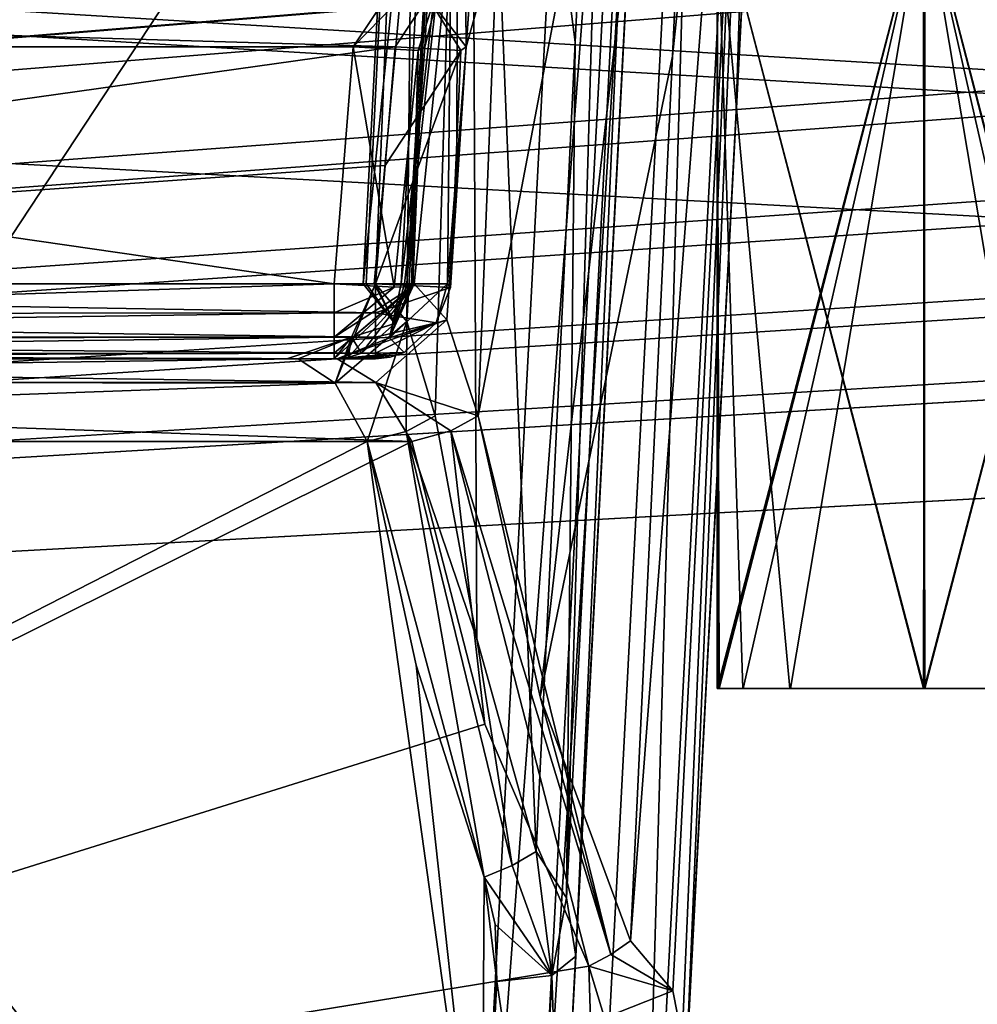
# Model space of a CAD drawing. Header units: inches. Extents: x -9.1 to 9.1, y -2.2 to 4.3.
# Tile 584 of 656: x -1.343 to -0.98, y -1.35 to -0.976. Entities that reach past the tile are written whole.
import ezdxf

# ---------------------------------------------------------------- set-up
doc = ezdxf.new("R2010")
doc.units = ezdxf.units.IN
doc.header["$LTSCALE"] = 65.185185
doc.header["$MEASUREMENT"] = 0
for name, color, linetype in [('10004', 7, 'CONTINUOUS'), ('10005', 7, 'CONTINUOUS'), ('2019', 7, 'CONTINUOUS'), ('2137', 7, 'CONTINUOUS'), ('2378', 7, 'CONTINUOUS'), ('2395', 7, 'CONTINUOUS'), ('2527', 7, 'CONTINUOUS'), ('2755', 7, 'CONTINUOUS'), ('2756', 7, 'CONTINUOUS'), ('2833', 7, 'CONTINUOUS'), ('3327', 7, 'CONTINUOUS'), ('3347', 7, 'CONTINUOUS'), ('4535', 7, 'CONTINUOUS'), ('4540', 7, 'CONTINUOUS'), ('4599', 7, 'CONTINUOUS'), ('4607', 7, 'CONTINUOUS'), ('4610', 7, 'CONTINUOUS'), ('8443', 7, 'CONTINUOUS'), ('8444', 7, 'CONTINUOUS'), ('8445', 7, 'CONTINUOUS'), ('8446', 7, 'CONTINUOUS'), ('8530', 7, 'CONTINUOUS'), ('8576', 7, 'CONTINUOUS'), ('8626', 7, 'CONTINUOUS'), ('8627', 7, 'CONTINUOUS'), ('8628', 7, 'CONTINUOUS'), ('8629', 7, 'CONTINUOUS'), ('8630', 7, 'CONTINUOUS'), ('8632', 7, 'CONTINUOUS'), ('9208', 7, 'CONTINUOUS'), ('9209', 7, 'CONTINUOUS'), ('9210', 7, 'CONTINUOUS'), ('9211', 7, 'CONTINUOUS'), ('9212', 7, 'CONTINUOUS'), ('9213', 7, 'CONTINUOUS'), ('9214', 7, 'CONTINUOUS'), ('9215', 7, 'CONTINUOUS'), ('9219', 7, 'CONTINUOUS'), ('9220', 7, 'CONTINUOUS'), ('9222', 7, 'CONTINUOUS'), ('9226', 7, 'CONTINUOUS'), ('9911', 7, 'CONTINUOUS'), ('9912', 7, 'CONTINUOUS'), ('9913', 7, 'CONTINUOUS'), ('9963', 7, 'CONTINUOUS'), ('9964', 7, 'CONTINUOUS'), ('9965', 7, 'CONTINUOUS')]:
    doc.layers.add(name, color=color, linetype=linetype)

msp = doc.modelspace()

# ---------------------------------------------------------------- linework, layer by layer
at = {"layer": '10004', "linetype": 'CONTINUOUS'}
for points in [[(-1.0785, -1.23), (-1, -1.23, -0.0785), (-1.0785, -0.93), (-1.0785, -1.23)], [(-1.0785, -0.93), (-1, -1.23, -0.0785), (-0.99969, -0.93, -0.0785), (-1.0785, -0.93)], [(-1, -1.23, -0.0785), (-0.9215, -1.23), (-0.99969, -0.93, -0.0785), (-1, -1.23, -0.0785)], [(-0.99969, -0.93, -0.0785), (-0.9215, -1.23), (-0.9215, -0.93), (-0.99969, -0.93, -0.0785)]]:
    msp.add_3dface(points, dxfattribs=at)
at = {"layer": '10005', "linetype": 'CONTINUOUS'}
for points in [[(-1.0785, -1.23), (-1.0785, -0.93), (-1.00031, -0.93, 0.0785), (-1.0785, -1.23)], [(-1, -1.23, 0.0785), (-1.0785, -1.23), (-1.00031, -0.93, 0.0785), (-1, -1.23, 0.0785)], [(-0.9215, -0.93), (-1, -1.23, 0.0785), (-1.00031, -0.93, 0.0785), (-0.9215, -0.93)], [(-0.9215, -0.93), (-0.9215, -1.23), (-1, -1.23, 0.0785), (-0.9215, -0.93)]]:
    msp.add_3dface(points, dxfattribs=at)
at = {"layer": '2019', "linetype": 'CONTINUOUS'}
for points in [[(-3.12257, -0.63817, 4.57874), (8.57837, -1.57343, 4.62775), (-3.08276, -0.62178, 4.57788), (-3.12257, -0.63817, 4.57874)], [(-3.08276, -0.62178, 4.57788), (8.57837, -1.57343, 4.62775), (-2.87743, -0.63817, 4.57874), (-3.08276, -0.62178, 4.57788)], [(-1.12257, -0.63817, 4.57874), (8.57837, -1.57343, 4.62775), (-1.08276, -0.62178, 4.57788), (-1.12257, -0.63817, 4.57874)], [(8.57837, -1.57343, 4.62775), (-0.87743, -0.63817, 4.57874), (-1.08276, -0.62178, 4.57788), (8.57837, -1.57343, 4.62775)], [(-8.57837, -1.57343, 4.62775), (8.57837, -1.57343, 4.62775), (-8.52935, -0.63817, 4.57874), (-8.57837, -1.57343, 4.62775)], [(-8.52935, -0.63817, 4.57874), (8.57837, -1.57343, 4.62775), (-7.12257, -0.63817, 4.57874), (-8.52935, -0.63817, 4.57874)], [(-7.12257, -0.63817, 4.57874), (8.57837, -1.57343, 4.62775), (-6.87743, -0.63817, 4.57874), (-7.12257, -0.63817, 4.57874)], [(-6.87743, -0.63817, 4.57874), (8.57837, -1.57343, 4.62775), (-6.10626, -0.63866, 4.57876), (-6.87743, -0.63817, 4.57874)], [(-6.10626, -0.63866, 4.57876), (8.57837, -1.57343, 4.62775), (-5.89369, -0.63806, 4.57873), (-6.10626, -0.63866, 4.57876)], [(-5.89369, -0.63806, 4.57873), (8.57837, -1.57343, 4.62775), (-5.12257, -0.63817, 4.57874), (-5.89369, -0.63806, 4.57873)], [(-5.12257, -0.63817, 4.57874), (8.57837, -1.57343, 4.62775), (-4.87743, -0.63817, 4.57874), (-5.12257, -0.63817, 4.57874)], [(-4.87743, -0.63817, 4.57874), (8.57837, -1.57343, 4.62775), (-4.1063, -0.63817, 4.57874), (-4.87743, -0.63817, 4.57874)], [(-4.1063, -0.63817, 4.57874), (8.57837, -1.57343, 4.62775), (-3.89369, -0.63806, 4.57873), (-4.1063, -0.63817, 4.57874)], [(-3.89369, -0.63806, 4.57873), (8.57837, -1.57343, 4.62775), (-3.12257, -0.63817, 4.57874), (-3.89369, -0.63806, 4.57873)], [(-2.87743, -0.63817, 4.57874), (8.57837, -1.57343, 4.62775), (-2.1063, -0.63817, 4.57874), (-2.87743, -0.63817, 4.57874)], [(-2.1063, -0.63817, 4.57874), (8.57837, -1.57343, 4.62775), (-1.89369, -0.63806, 4.57873), (-2.1063, -0.63817, 4.57874)], [(-1.89369, -0.63806, 4.57873), (8.57837, -1.57343, 4.62775), (-1.12257, -0.63817, 4.57874), (-1.89369, -0.63806, 4.57873)]]:
    msp.add_3dface(points, dxfattribs=at)
at = {"layer": '2137', "linetype": 'CONTINUOUS'}
for points in [[(-1.7482, -0.84517, 4.46441), (-1.8937, -0.63817, 4.47526), (-1.17481, -1.57343, 4.42625), (-1.7482, -0.84517, 4.46441)], [(-1.17481, -1.57343, 4.42625), (-1.8937, -0.63817, 4.47526), (-1.1258, -0.63817, 4.47526), (-1.17481, -1.57343, 4.42625)], [(-1.73027, -0.88351, 4.4624), (-1.7482, -0.84517, 4.46441), (-1.17481, -1.57343, 4.42625), (-1.73027, -0.88351, 4.4624)], [(-1.73027, -0.88351, 4.4624), (-1.17481, -1.57343, 4.42625), (-1.70722, -1.22575, 4.44447), (-1.73027, -0.88351, 4.4624)], [(-1.17481, -1.57343, 4.42625), (-1.68549, -1.57343, 4.42625), (-1.70722, -1.22575, 4.44447), (-1.17481, -1.57343, 4.42625)]]:
    msp.add_3dface(points, dxfattribs=at)
at = {"layer": '2378', "linetype": 'CONTINUOUS'}
for points in [[(-1.7303, -0.88342, -4.46241), (-1.7072, -1.2257, -4.44447), (-1.08276, -0.65843, -4.4742), (-1.7303, -0.88342, -4.46241)], [(-1.7072, -1.2257, -4.44447), (-1.68551, -1.57343, -4.42625), (-1.08276, -0.65843, -4.4742), (-1.7072, -1.2257, -4.44447)], [(-1.68551, -1.57343, -4.42625), (-1.13071, -1.57343, -4.42625), (-1.08276, -0.65843, -4.4742), (-1.68551, -1.57343, -4.42625)]]:
    msp.add_3dface(points, dxfattribs=at)
at = {"layer": '2395', "linetype": 'CONTINUOUS'}
for points in [[(3.12257, -0.63817, -4.57874), (-8.57837, -1.57343, -4.62775), (3.08276, -0.62178, -4.57788), (3.12257, -0.63817, -4.57874)], [(3.08276, -0.62178, -4.57788), (-8.57837, -1.57343, -4.62775), (2.87743, -0.63817, -4.57874), (3.08276, -0.62178, -4.57788)], [(6.1063, -0.63817, -4.57874), (-8.57837, -1.57343, -4.62775), (5.89369, -0.63806, -4.57873), (6.1063, -0.63817, -4.57874)], [(5.89369, -0.63806, -4.57873), (-8.57837, -1.57343, -4.62775), (5.12257, -0.63817, -4.57874), (5.89369, -0.63806, -4.57873)], [(4.1063, -0.63817, -4.57874), (-8.57837, -1.57343, -4.62775), (3.89369, -0.63806, -4.57873), (4.1063, -0.63817, -4.57874)], [(3.89369, -0.63806, -4.57873), (-8.57837, -1.57343, -4.62775), (3.12257, -0.63817, -4.57874), (3.89369, -0.63806, -4.57873)], [(2.1063, -0.63817, -4.57874), (-8.57837, -1.57343, -4.62775), (1.89369, -0.63806, -4.57873), (2.1063, -0.63817, -4.57874)], [(1.89369, -0.63806, -4.57873), (-8.57837, -1.57343, -4.62775), (-1.8937, -0.63817, -4.57874), (1.89369, -0.63806, -4.57873)], [(8.57837, -1.57343, -4.62775), (-8.57837, -1.57343, -4.62775), (8.52935, -0.63817, -4.57874), (8.57837, -1.57343, -4.62775)], [(8.52935, -0.63817, -4.57874), (-8.57837, -1.57343, -4.62775), (7.12257, -0.63817, -4.57874), (8.52935, -0.63817, -4.57874)], [(7.12257, -0.63817, -4.57874), (-8.57837, -1.57343, -4.62775), (6.87743, -0.63817, -4.57874), (7.12257, -0.63817, -4.57874)], [(6.87743, -0.63817, -4.57874), (-8.57837, -1.57343, -4.62775), (6.1063, -0.63817, -4.57874), (6.87743, -0.63817, -4.57874)], [(5.12257, -0.63817, -4.57874), (-8.57837, -1.57343, -4.62775), (4.87743, -0.63817, -4.57874), (5.12257, -0.63817, -4.57874)], [(4.87743, -0.63817, -4.57874), (-8.57837, -1.57343, -4.62775), (4.1063, -0.63817, -4.57874), (4.87743, -0.63817, -4.57874)], [(2.87743, -0.63817, -4.57874), (-8.57837, -1.57343, -4.62775), (2.1063, -0.63817, -4.57874), (2.87743, -0.63817, -4.57874)]]:
    msp.add_3dface(points, dxfattribs=at)
at = {"layer": '2527', "linetype": 'CONTINUOUS'}
for points in [[(-1.83865, -1.13627, 3.69695), (-1.82228, -1.44873, 3.82319), (-1.21131, -1.13627, 3.69695), (-1.83865, -1.13627, 3.69695)], [(-1.82228, -1.44873, 3.82319), (-1.16777, -1.44873, 3.82319), (-1.21131, -1.13627, 3.69695), (-1.82228, -1.44873, 3.82319)], [(-1.21131, -1.13627, 3.69695), (-1.16777, -1.44873, 3.82319), (-1.19269, -1.22118, 3.73125), (-1.21131, -1.13627, 3.69695)], [(-1.16777, -1.44873, 3.82319), (-1.16691, -1.30154, 3.76372), (-1.19269, -1.22118, 3.73125), (-1.16777, -1.44873, 3.82319)], [(-1.16777, -1.44873, 3.82319), (-1.16213, -1.34115, 3.77972), (-1.16691, -1.30154, 3.76372), (-1.16777, -1.44873, 3.82319)], [(-1.16213, -1.34115, 3.77972), (-1.16275, -1.31953, 3.77099), (-1.16691, -1.30154, 3.76372), (-1.16213, -1.34115, 3.77972)]]:
    msp.add_3dface(points, dxfattribs=at)
at = {"layer": '2755', "linetype": 'CONTINUOUS'}
for points in [[(-1.84181, -1.105, 3.50599), (-1.84226, -1.105, 3.65059), (-1.23745, -1.105, 3.65059), (-1.84181, -1.105, 3.50599)], [(-1.22383, -1.105, 3.50597), (-1.84181, -1.105, 3.50599), (-1.2417, -1.105, 3.57724), (-1.22383, -1.105, 3.50597)], [(-1.2417, -1.105, 3.57724), (-1.84181, -1.105, 3.50599), (-1.23745, -1.105, 3.65059), (-1.2417, -1.105, 3.57724)]]:
    msp.add_3dface(points, dxfattribs=at)
at = {"layer": '2756', "linetype": 'CONTINUOUS'}
for points in [[(-1.84226, -1.105, -3.65059), (-1.84226, -1.105, -3.50597), (-1.2081, -1.105, -3.50597), (-1.84226, -1.105, -3.65059)], [(-1.22269, -1.105, -3.65059), (-1.84226, -1.105, -3.65059), (-1.2272, -1.105, -3.57709), (-1.22269, -1.105, -3.65059)], [(-1.84226, -1.105, -3.65059), (-1.2081, -1.105, -3.50597), (-1.2272, -1.105, -3.57709), (-1.84226, -1.105, -3.65059)]]:
    msp.add_3dface(points, dxfattribs=at)
at = {"layer": '2833', "linetype": 'CONTINUOUS'}
for points in [[(-1.84077, -1.07657, 3.47601), (-1.22383, -1.07657, 3.47601), (-1.84548, -0.98664, 3.4713), (-1.84077, -1.07657, 3.47601)], [(-1.84548, -0.98664, 3.4713), (-1.22383, -1.07657, 3.47601), (-1.21662, -0.98664, 3.4713), (-1.84548, -0.98664, 3.4713)]]:
    msp.add_3dface(points, dxfattribs=at)
at = {"layer": '3327', "linetype": 'CONTINUOUS'}
for points in [[(-1.83865, -1.13627, -3.69695), (-1.19439, -1.13627, -3.69695), (-1.82228, -1.44873, -3.82319), (-1.83865, -1.13627, -3.69695)], [(-1.19439, -1.13627, -3.69695), (-1.16661, -1.24354, -3.74029), (-1.82228, -1.44873, -3.82319), (-1.19439, -1.13627, -3.69695)], [(-1.16661, -1.24354, -3.74029), (-1.12718, -1.33537, -3.77739), (-1.82228, -1.44873, -3.82319), (-1.16661, -1.24354, -3.74029)], [(-1.82228, -1.44873, -3.82319), (-1.12718, -1.33537, -3.77739), (-1.12367, -1.44873, -3.82319), (-1.82228, -1.44873, -3.82319)], [(-1.12367, -1.44873, -3.82319), (-1.12718, -1.33537, -3.77739), (-1.12123, -1.35496, -3.7853), (-1.12367, -1.44873, -3.82319)]]:
    msp.add_3dface(points, dxfattribs=at)
at = {"layer": '3347', "linetype": 'CONTINUOUS'}
for points in [[(-1.84077, -1.07657, -3.47601), (-1.84548, -0.98664, -3.4713), (-1.20067, -0.98664, -3.4713), (-1.84077, -1.07657, -3.47601)], [(-1.84077, -1.07657, -3.47601), (-1.20067, -0.98664, -3.4713), (-1.20442, -1.0316, -3.47365), (-1.84077, -1.07657, -3.47601)], [(-1.2081, -1.07657, -3.47601), (-1.84077, -1.07657, -3.47601), (-1.20442, -1.0316, -3.47365), (-1.2081, -1.07657, -3.47601)]]:
    msp.add_3dface(points, dxfattribs=at)
at = {"layer": '4535', "linetype": 'CONTINUOUS'}
for points in [[(-1.0528, -0.65843, -4.44424), (-1.10075, -1.57343, -4.39629), (-1.0528, -0.65843, -3.80177), (-1.0528, -0.65843, -4.44424)], [(-1.10075, -1.57343, -4.39629), (-1.07147, -1.0147, -3.81291), (-1.0528, -0.65843, -3.80177), (-1.10075, -1.57343, -4.39629)], [(-1.07147, -1.0147, -3.81291), (-1.10075, -1.57343, -4.39629), (-1.09523, -1.46806, -4.15781), (-1.07147, -1.0147, -3.81291)], [(-1.09437, -1.45157, -4.11652), (-1.07147, -1.0147, -3.81291), (-1.09523, -1.46806, -4.15781), (-1.09437, -1.45157, -4.11652)], [(-1.09437, -1.45157, -4.11652), (-1.09014, -1.37097, -3.82349), (-1.07147, -1.0147, -3.81291), (-1.09437, -1.45157, -4.11652)]]:
    msp.add_3dface(points, dxfattribs=at)
at = {"layer": '4540', "linetype": 'CONTINUOUS'}
for points in [[(-1.19717, -1.07657, -3.62211), (-1.1984, -1.07657, -3.6), (-1.15047, -0.65843, -3.69224), (-1.19717, -1.07657, -3.62211)], [(-1.15047, -0.65843, -3.69224), (-1.1984, -1.07657, -3.6), (-1.17649, -0.65843, -3.6), (-1.15047, -0.65843, -3.69224)], [(-1.17649, -0.65843, -3.6), (-1.1984, -1.07657, -3.6), (-1.19395, -1.07657, -3.55822), (-1.17649, -0.65843, -3.6)], [(-1.19347, -1.07657, -3.64395), (-1.19717, -1.07657, -3.62211), (-1.15047, -0.65843, -3.69224), (-1.19347, -1.07657, -3.64395)], [(-1.1808, -1.07657, -3.5183), (-1.17649, -0.65843, -3.6), (-1.19395, -1.07657, -3.55822), (-1.1808, -1.07657, -3.5183)], [(-1.18107, -1.09023, -3.68284), (-1.19347, -1.07657, -3.64395), (-1.15047, -0.65843, -3.69224), (-1.18107, -1.09023, -3.68284)], [(-1.16918, -1.1266, -3.70858), (-1.18107, -1.09023, -3.68284), (-1.15047, -0.65843, -3.69224), (-1.16918, -1.1266, -3.70858)], [(-1.17733, -1.03168, -3.51639), (-1.17649, -0.65843, -3.6), (-1.1808, -1.07657, -3.5183), (-1.17733, -1.03168, -3.51639)], [(-1.17379, -0.98664, -3.51448), (-1.17649, -0.65843, -3.6), (-1.17733, -1.03168, -3.51639), (-1.17379, -0.98664, -3.51448)], [(-1.15047, -0.65843, -3.50776), (-1.17649, -0.65843, -3.6), (-1.17379, -0.98664, -3.51448), (-1.15047, -0.65843, -3.50776)], [(-1.16274, -0.94734, -3.49881), (-1.15047, -0.65843, -3.50776), (-1.17379, -0.98664, -3.51448), (-1.16274, -0.94734, -3.49881)], [(-1.14568, -1.23313, -3.74651), (-1.16918, -1.1266, -3.70858), (-1.08008, -0.65843, -3.75728), (-1.14568, -1.23313, -3.74651)], [(-1.08008, -0.65843, -3.75728), (-1.16918, -1.1266, -3.70858), (-1.15047, -0.65843, -3.69224), (-1.08008, -0.65843, -3.75728)], [(-1.09552, -0.99013, -3.76871), (-1.14568, -1.23313, -3.74651), (-1.08008, -0.65843, -3.75728), (-1.09552, -0.99013, -3.76871)], [(-1.1114, -1.3257, -3.77974), (-1.14568, -1.23313, -3.74651), (-1.09552, -0.99013, -3.76871), (-1.1114, -1.3257, -3.77974)]]:
    msp.add_3dface(points, dxfattribs=at)
at = {"layer": '4599', "linetype": 'CONTINUOUS'}
for points in [[(-1.1919, -0.67738, 3.6), (-1.17224, -0.67738, 3.5154), (-1.21282, -1.07657, 3.6), (-1.1919, -0.67738, 3.6)], [(-1.21282, -1.07657, 3.6), (-1.17224, -0.67738, 3.5154), (-1.20862, -1.07657, 3.55796), (-1.21282, -1.07657, 3.6)], [(-1.21164, -1.07657, 3.6223), (-1.1919, -0.67738, 3.6), (-1.21282, -1.07657, 3.6), (-1.21164, -1.07657, 3.6223)], [(-1.20814, -1.07657, 3.64435), (-1.1919, -0.67738, 3.6), (-1.21164, -1.07657, 3.6223), (-1.20814, -1.07657, 3.64435)], [(-1.20862, -1.07657, 3.55796), (-1.17224, -0.67738, 3.5154), (-1.1962, -1.07657, 3.51757), (-1.20862, -1.07657, 3.55796)], [(-1.19621, -1.09082, 3.68433), (-1.1919, -0.67738, 3.6), (-1.20814, -1.07657, 3.64435), (-1.19621, -1.09082, 3.68433)], [(-1.17224, -0.67738, 3.6846), (-1.1919, -0.67738, 3.6), (-1.19621, -1.09082, 3.68433), (-1.17224, -0.67738, 3.6846)], [(-1.18552, -1.1266, 3.70953), (-1.17224, -0.67738, 3.6846), (-1.19621, -1.09082, 3.68433), (-1.18552, -1.1266, 3.70953)], [(-1.1962, -1.07657, 3.51757), (-1.17224, -0.67738, 3.5154), (-1.19281, -1.03167, 3.51562), (-1.1962, -1.07657, 3.51757)], [(-1.19281, -1.03167, 3.51562), (-1.17224, -0.67738, 3.5154), (-1.18936, -0.98664, 3.51368), (-1.19281, -1.03167, 3.51562)], [(-1.18936, -0.98664, 3.51368), (-1.17224, -0.67738, 3.5154), (-1.17967, -0.94864, 3.499), (-1.18936, -0.98664, 3.51368)], [(-1.16966, -1.21115, 3.73985), (-1.17224, -0.67738, 3.6846), (-1.18552, -1.1266, 3.70953), (-1.16966, -1.21115, 3.73985)], [(-1.1173, -0.67738, 3.75187), (-1.17224, -0.67738, 3.6846), (-1.13234, -0.98491, 3.76049), (-1.1173, -0.67738, 3.75187)], [(-1.13234, -0.98491, 3.76049), (-1.17224, -0.67738, 3.6846), (-1.14723, -1.29188, 3.76895), (-1.13234, -0.98491, 3.76049)], [(-1.14723, -1.29188, 3.76895), (-1.17224, -0.67738, 3.6846), (-1.16966, -1.21115, 3.73985), (-1.14723, -1.29188, 3.76895)]]:
    msp.add_3dface(points, dxfattribs=at)
at = {"layer": '4607', "linetype": 'CONTINUOUS'}
for points in [[(-1.0979, -0.67738, 3.79138), (-1.14486, -1.57343, 4.39629), (-1.09529, -0.62763, 3.76197), (-1.0979, -0.67738, 3.79138)], [(-1.09529, -0.62763, 3.76197), (-1.14486, -1.57343, 4.39629), (-1.09584, -0.63819, 4.4453), (-1.09529, -0.62763, 3.76197)], [(-1.13933, -1.46806, 4.15781), (-1.14486, -1.57343, 4.39629), (-1.0979, -0.67738, 3.79138), (-1.13933, -1.46806, 4.15781)], [(-1.13847, -1.45157, 4.11651), (-1.13933, -1.46806, 4.15781), (-1.0979, -0.67738, 3.79138), (-1.13847, -1.45157, 4.11651)], [(-1.1383, -1.44829, 3.85854), (-1.13847, -1.45157, 3.86955), (-1.0979, -0.67738, 3.79138), (-1.1383, -1.44829, 3.85854)], [(-1.13847, -1.45157, 3.86955), (-1.13847, -1.45157, 4.11651), (-1.0979, -0.67738, 3.79138), (-1.13847, -1.45157, 3.86955)], [(-1.13781, -1.43906, 3.851), (-1.1383, -1.44829, 3.85854), (-1.0979, -0.67738, 3.79138), (-1.13781, -1.43906, 3.851)], [(-1.13218, -1.33148, 3.80754), (-1.13781, -1.43906, 3.851), (-1.0979, -0.67738, 3.79138), (-1.13218, -1.33148, 3.80754)]]:
    msp.add_3dface(points, dxfattribs=at)
at = {"layer": '4610', "linetype": 'CONTINUOUS'}
for points in [[(-1.17481, -1.57343, 4.42625), (-1.1258, -0.63817, 4.47526), (-1.10434, -0.63882, 4.46615), (-1.17481, -1.57343, 4.42625)], [(-1.09584, -0.63819, 4.4453), (-1.14486, -1.57343, 4.39629), (-1.15377, -1.5728, 4.41769), (-1.09584, -0.63819, 4.4453)], [(-1.09584, -0.63819, 4.4453), (-1.15377, -1.5728, 4.41769), (-1.10434, -0.63882, 4.46615), (-1.09584, -0.63819, 4.4453)], [(-1.15377, -1.5728, 4.41769), (-1.17481, -1.57343, 4.42625), (-1.10434, -0.63882, 4.46615), (-1.15377, -1.5728, 4.41769)]]:
    msp.add_3dface(points, dxfattribs=at)
at = {"layer": '8443', "linetype": 'CONTINUOUS'}
for points in [[(-1.84122, -1.11392, -3.67909), (-1.84226, -1.105, -3.65059), (-1.20795, -1.11389, -3.67904), (-1.84122, -1.11392, -3.67909)], [(-1.20795, -1.11389, -3.67904), (-1.84226, -1.105, -3.65059), (-1.22269, -1.105, -3.65059), (-1.20795, -1.11389, -3.67904)], [(-1.19439, -1.13627, -3.69695), (-1.84122, -1.11392, -3.67909), (-1.20795, -1.11389, -3.67904), (-1.19439, -1.13627, -3.69695)], [(-1.83865, -1.13627, -3.69695), (-1.84122, -1.11392, -3.67909), (-1.19439, -1.13627, -3.69695), (-1.83865, -1.13627, -3.69695)]]:
    msp.add_3dface(points, dxfattribs=at)
at = {"layer": '8444', "linetype": 'CONTINUOUS'}
for points in [[(-1.19347, -1.07657, -3.64395), (-1.18107, -1.09023, -3.68284), (-1.20281, -1.09701, -3.64607), (-1.19347, -1.07657, -3.64395)], [(-1.20795, -1.11389, -3.67904), (-1.22269, -1.105, -3.65059), (-1.18107, -1.09023, -3.68284), (-1.20795, -1.11389, -3.67904)], [(-1.18107, -1.09023, -3.68284), (-1.22269, -1.105, -3.65059), (-1.20281, -1.09701, -3.64607), (-1.18107, -1.09023, -3.68284)], [(-1.16918, -1.1266, -3.70858), (-1.20795, -1.11389, -3.67904), (-1.18107, -1.09023, -3.68284), (-1.16918, -1.1266, -3.70858)], [(-1.19439, -1.13627, -3.69695), (-1.20795, -1.11389, -3.67904), (-1.1796, -1.13225, -3.69968), (-1.19439, -1.13627, -3.69695)], [(-1.1796, -1.13225, -3.69968), (-1.20795, -1.11389, -3.67904), (-1.16918, -1.1266, -3.70858), (-1.1796, -1.13225, -3.69968)]]:
    msp.add_3dface(points, dxfattribs=at)
at = {"layer": '8445', "linetype": 'CONTINUOUS'}
for points in [[(-1.1796, -1.13225, -3.69968), (-1.16918, -1.1266, -3.70858), (-1.11888, -1.33087, -3.77717), (-1.1796, -1.13225, -3.69968)], [(-1.11888, -1.33087, -3.77717), (-1.16918, -1.1266, -3.70858), (-1.14568, -1.23313, -3.74651), (-1.11888, -1.33087, -3.77717)], [(-1.19439, -1.13627, -3.69695), (-1.1796, -1.13225, -3.69968), (-1.16661, -1.24354, -3.74029), (-1.19439, -1.13627, -3.69695)], [(-1.16661, -1.24354, -3.74029), (-1.1796, -1.13225, -3.69968), (-1.12718, -1.33537, -3.77739), (-1.16661, -1.24354, -3.74029)], [(-1.12718, -1.33537, -3.77739), (-1.1796, -1.13225, -3.69968), (-1.11888, -1.33087, -3.77717), (-1.12718, -1.33537, -3.77739)], [(-1.1114, -1.3257, -3.77974), (-1.11888, -1.33087, -3.77717), (-1.14568, -1.23313, -3.74651), (-1.1114, -1.3257, -3.77974)]]:
    msp.add_3dface(points, dxfattribs=at)
at = {"layer": '8446', "linetype": 'CONTINUOUS'}
for points in [[(-1.11888, -1.33087, -3.77717), (-1.1114, -1.3257, -3.77974), (-1.09538, -1.34462, -3.79789), (-1.11888, -1.33087, -3.77717)], [(-1.12718, -1.33537, -3.77739), (-1.11888, -1.33087, -3.77717), (-1.09538, -1.34462, -3.79789), (-1.12718, -1.33537, -3.77739)], [(-1.12123, -1.35496, -3.7853), (-1.12718, -1.33537, -3.77739), (-1.09538, -1.34462, -3.79789), (-1.12123, -1.35496, -3.7853)], [(-1.12123, -1.35496, -3.7853), (-1.09538, -1.34462, -3.79789), (-1.09014, -1.37097, -3.82349), (-1.12123, -1.35496, -3.7853)]]:
    msp.add_3dface(points, dxfattribs=at)
at = {"layer": '8530', "linetype": 'CONTINUOUS'}
for points in [[(-1.08276, -0.65843, -4.4742), (-1.13071, -1.57343, -4.42625), (-1.10924, -1.5728, -4.41726), (-1.08276, -0.65843, -4.4742)], [(-1.08276, -0.65843, -4.4742), (-1.10924, -1.5728, -4.41726), (-1.06184, -0.65908, -4.46563), (-1.08276, -0.65843, -4.4742)], [(-1.10924, -1.5728, -4.41726), (-1.10075, -1.57343, -4.39629), (-1.06184, -0.65908, -4.46563), (-1.10924, -1.5728, -4.41726)], [(-1.06184, -0.65908, -4.46563), (-1.10075, -1.57343, -4.39629), (-1.0528, -0.65843, -4.44424), (-1.06184, -0.65908, -4.46563)]]:
    msp.add_3dface(points, dxfattribs=at)
at = {"layer": '8576', "linetype": 'CONTINUOUS'}
for points in [[(-1.1114, -1.3257, -3.77974), (-1.09552, -0.99013, -3.76871), (-1.06015, -0.65816, -3.77567), (-1.1114, -1.3257, -3.77974)], [(-1.09538, -1.34462, -3.79789), (-1.1114, -1.3257, -3.77974), (-1.06015, -0.65816, -3.77567), (-1.09538, -1.34462, -3.79789)], [(-1.09552, -0.99013, -3.76871), (-1.08008, -0.65843, -3.75728), (-1.06015, -0.65816, -3.77567), (-1.09552, -0.99013, -3.76871)], [(-1.09014, -1.37097, -3.82349), (-1.09538, -1.34462, -3.79789), (-1.06015, -0.65816, -3.77567), (-1.09014, -1.37097, -3.82349)], [(-1.07147, -1.0147, -3.81291), (-1.09014, -1.37097, -3.82349), (-1.06015, -0.65816, -3.77567), (-1.07147, -1.0147, -3.81291)], [(-1.0528, -0.65843, -3.80177), (-1.07147, -1.0147, -3.81291), (-1.06015, -0.65816, -3.77567), (-1.0528, -0.65843, -3.80177)]]:
    msp.add_3dface(points, dxfattribs=at)
at = {"layer": '8626', "linetype": 'CONTINUOUS'}
for points in [[(-1.19347, -1.07657, -3.64395), (-1.20281, -1.09701, -3.64607), (-1.19717, -1.07657, -3.62211), (-1.19347, -1.07657, -3.64395)], [(-1.20281, -1.09701, -3.64607), (-1.1984, -1.07657, -3.6), (-1.19717, -1.07657, -3.62211), (-1.20281, -1.09701, -3.64607)], [(-1.1984, -1.07657, -3.6), (-1.20281, -1.09701, -3.64607), (-1.19395, -1.07657, -3.55822), (-1.1984, -1.07657, -3.6)], [(-1.20281, -1.09701, -3.64607), (-1.1808, -1.07657, -3.5183), (-1.19395, -1.07657, -3.55822), (-1.20281, -1.09701, -3.64607)], [(-1.1808, -1.07657, -3.5183), (-1.20281, -1.09701, -3.64607), (-1.18512, -1.09129, -3.51628), (-1.1808, -1.07657, -3.5183)], [(-1.18512, -1.09129, -3.51628), (-1.20281, -1.09701, -3.64607), (-1.19722, -1.10252, -3.51089), (-1.18512, -1.09129, -3.51628)], [(-1.20281, -1.09701, -3.64607), (-1.22269, -1.105, -3.65059), (-1.19722, -1.10252, -3.51089), (-1.20281, -1.09701, -3.64607)], [(-1.20255, -1.10437, -3.50848), (-1.22269, -1.105, -3.65059), (-1.2272, -1.105, -3.57709), (-1.20255, -1.10437, -3.50848)], [(-1.2081, -1.105, -3.50597), (-1.20255, -1.10437, -3.50848), (-1.2272, -1.105, -3.57709), (-1.2081, -1.105, -3.50597)], [(-1.19722, -1.10252, -3.51089), (-1.22269, -1.105, -3.65059), (-1.20255, -1.10437, -3.50848), (-1.19722, -1.10252, -3.51089)]]:
    msp.add_3dface(points, dxfattribs=at)
at = {"layer": '8627', "linetype": 'CONTINUOUS'}
for points in [[(-1.2081, -1.08756, -3.47872), (-1.2081, -1.07657, -3.47601), (-1.17964, -1.0779, -3.49696), (-1.2081, -1.08756, -3.47872)], [(-1.18512, -1.09129, -3.51628), (-1.2081, -1.08756, -3.47872), (-1.17964, -1.0779, -3.49696), (-1.18512, -1.09129, -3.51628)], [(-1.1808, -1.07657, -3.5183), (-1.18512, -1.09129, -3.51628), (-1.17964, -1.0779, -3.49696), (-1.1808, -1.07657, -3.5183)], [(-1.18512, -1.09129, -3.51628), (-1.2081, -1.09676, -3.48532), (-1.2081, -1.08756, -3.47872), (-1.18512, -1.09129, -3.51628)], [(-1.18512, -1.09129, -3.51628), (-1.19722, -1.10252, -3.51089), (-1.2081, -1.10286, -3.49485), (-1.18512, -1.09129, -3.51628)], [(-1.2081, -1.09676, -3.48532), (-1.18512, -1.09129, -3.51628), (-1.2081, -1.10286, -3.49485), (-1.2081, -1.09676, -3.48532)], [(-1.19722, -1.10252, -3.51089), (-1.20255, -1.10437, -3.50848), (-1.2081, -1.10286, -3.49485), (-1.19722, -1.10252, -3.51089)], [(-1.20255, -1.10437, -3.50848), (-1.2081, -1.105, -3.50597), (-1.2081, -1.10286, -3.49485), (-1.20255, -1.10437, -3.50848)]]:
    msp.add_3dface(points, dxfattribs=at)
at = {"layer": '8628', "linetype": 'CONTINUOUS'}
for points in [[(-1.17964, -1.0779, -3.49696), (-1.2081, -1.07657, -3.47601), (-1.17574, -0.98803, -3.48483), (-1.17964, -1.0779, -3.49696)], [(-1.17574, -0.98803, -3.48483), (-1.2081, -1.07657, -3.47601), (-1.20442, -1.0316, -3.47365), (-1.17574, -0.98803, -3.48483)], [(-1.20067, -0.98664, -3.4713), (-1.17574, -0.98803, -3.48483), (-1.20442, -1.0316, -3.47365), (-1.20067, -0.98664, -3.4713)], [(-1.17379, -0.98664, -3.51448), (-1.17733, -1.03168, -3.51639), (-1.17964, -1.0779, -3.49696), (-1.17379, -0.98664, -3.51448)], [(-1.17379, -0.98664, -3.51448), (-1.17964, -1.0779, -3.49696), (-1.17574, -0.98803, -3.48483), (-1.17379, -0.98664, -3.51448)], [(-1.17733, -1.03168, -3.51639), (-1.1808, -1.07657, -3.5183), (-1.17964, -1.0779, -3.49696), (-1.17733, -1.03168, -3.51639)]]:
    msp.add_3dface(points, dxfattribs=at)
at = {"layer": '8629', "linetype": 'CONTINUOUS'}
for points in [[(-1.16274, -0.94734, -3.49881), (-1.17379, -0.98664, -3.51448), (-1.18827, -0.96774, -3.46255), (-1.16274, -0.94734, -3.49881)], [(-1.17574, -0.98803, -3.48483), (-1.20067, -0.98664, -3.4713), (-1.18827, -0.96774, -3.46255), (-1.17574, -0.98803, -3.48483)], [(-1.17379, -0.98664, -3.51448), (-1.17574, -0.98803, -3.48483), (-1.18827, -0.96774, -3.46255), (-1.17379, -0.98664, -3.51448)]]:
    msp.add_3dface(points, dxfattribs=at)
at = {"layer": '8630', "linetype": 'CONTINUOUS'}
for points in [[(-1.84548, -0.98664, -3.4713), (-1.84864, -0.96738, -3.46216), (-1.20067, -0.98664, -3.4713), (-1.84548, -0.98664, -3.4713)], [(-1.20067, -0.98664, -3.4713), (-1.84864, -0.96738, -3.46216), (-1.18827, -0.96774, -3.46255), (-1.20067, -0.98664, -3.4713)]]:
    msp.add_3dface(points, dxfattribs=at)
at = {"layer": '8632', "linetype": 'CONTINUOUS'}
for points in [[(-1.85699, -1.0882, -3.47903), (-1.84077, -1.07657, -3.47601), (-1.2081, -1.08756, -3.47872), (-1.85699, -1.0882, -3.47903)], [(-1.2081, -1.08756, -3.47872), (-1.84077, -1.07657, -3.47601), (-1.2081, -1.07657, -3.47601), (-1.2081, -1.08756, -3.47872)], [(-1.8713, -1.0975, -3.48613), (-1.85699, -1.0882, -3.47903), (-1.2081, -1.09676, -3.48532), (-1.8713, -1.0975, -3.48613)], [(-1.2081, -1.09676, -3.48532), (-1.85699, -1.0882, -3.47903), (-1.2081, -1.08756, -3.47872), (-1.2081, -1.09676, -3.48532)], [(-1.8713, -1.0975, -3.48613), (-1.2081, -1.09676, -3.48532), (-1.2081, -1.10286, -3.49485), (-1.8713, -1.0975, -3.48613)], [(-1.85755, -1.10302, -3.49525), (-1.8713, -1.0975, -3.48613), (-1.2081, -1.10286, -3.49485), (-1.85755, -1.10302, -3.49525)], [(-1.2081, -1.105, -3.50597), (-1.85755, -1.10302, -3.49525), (-1.2081, -1.10286, -3.49485), (-1.2081, -1.105, -3.50597)], [(-1.84226, -1.105, -3.50597), (-1.85755, -1.10302, -3.49525), (-1.2081, -1.105, -3.50597), (-1.84226, -1.105, -3.50597)]]:
    msp.add_3dface(points, dxfattribs=at)
at = {"layer": '9208', "linetype": 'CONTINUOUS'}
for points in [[(-1.13781, -1.43906, 3.851), (-1.13218, -1.33148, 3.80754), (-1.14119, -1.33889, 3.78803), (-1.13781, -1.43906, 3.851)], [(-1.14629, -1.4463, 3.832), (-1.14119, -1.33889, 3.78803), (-1.16213, -1.34115, 3.77972), (-1.14629, -1.4463, 3.832)], [(-1.14629, -1.4463, 3.832), (-1.13781, -1.43906, 3.851), (-1.14119, -1.33889, 3.78803), (-1.14629, -1.4463, 3.832)], [(-1.16777, -1.44873, 3.82319), (-1.14629, -1.4463, 3.832), (-1.16213, -1.34115, 3.77972), (-1.16777, -1.44873, 3.82319)]]:
    msp.add_3dface(points, dxfattribs=at)
at = {"layer": '9209', "linetype": 'CONTINUOUS'}
for points in [[(-1.14119, -1.33889, 3.78803), (-1.14723, -1.29188, 3.76895), (-1.15626, -1.2972, 3.76435), (-1.14119, -1.33889, 3.78803)], [(-1.13569, -1.30945, 3.78593), (-1.14723, -1.29188, 3.76895), (-1.14119, -1.33889, 3.78803), (-1.13569, -1.30945, 3.78593)], [(-1.16691, -1.30154, 3.76372), (-1.14119, -1.33889, 3.78803), (-1.15626, -1.2972, 3.76435), (-1.16691, -1.30154, 3.76372)], [(-1.16275, -1.31953, 3.77099), (-1.14119, -1.33889, 3.78803), (-1.16691, -1.30154, 3.76372), (-1.16275, -1.31953, 3.77099)], [(-1.13218, -1.33148, 3.80754), (-1.13569, -1.30945, 3.78593), (-1.14119, -1.33889, 3.78803), (-1.13218, -1.33148, 3.80754)], [(-1.16213, -1.34115, 3.77972), (-1.14119, -1.33889, 3.78803), (-1.16275, -1.31953, 3.77099), (-1.16213, -1.34115, 3.77972)]]:
    msp.add_3dface(points, dxfattribs=at)
at = {"layer": '9210', "linetype": 'CONTINUOUS'}
for points in [[(-1.16966, -1.21115, 3.73985), (-1.18552, -1.1266, 3.70953), (-1.19653, -1.13251, 3.69975), (-1.16966, -1.21115, 3.73985)], [(-1.21131, -1.13627, 3.69695), (-1.16691, -1.30154, 3.76372), (-1.19653, -1.13251, 3.69975), (-1.21131, -1.13627, 3.69695)], [(-1.15626, -1.2972, 3.76435), (-1.16966, -1.21115, 3.73985), (-1.19653, -1.13251, 3.69975), (-1.15626, -1.2972, 3.76435)], [(-1.16691, -1.30154, 3.76372), (-1.15626, -1.2972, 3.76435), (-1.19653, -1.13251, 3.69975), (-1.16691, -1.30154, 3.76372)], [(-1.16691, -1.30154, 3.76372), (-1.21131, -1.13627, 3.69695), (-1.19269, -1.22118, 3.73125), (-1.16691, -1.30154, 3.76372)], [(-1.14723, -1.29188, 3.76895), (-1.16966, -1.21115, 3.73985), (-1.15626, -1.2972, 3.76435), (-1.14723, -1.29188, 3.76895)]]:
    msp.add_3dface(points, dxfattribs=at)
at = {"layer": '9211', "linetype": 'CONTINUOUS'}
for points in [[(-1.19621, -1.09082, 3.68433), (-1.20814, -1.07657, 3.64435), (-1.22346, -1.11421, 3.67951), (-1.19621, -1.09082, 3.68433)], [(-1.20814, -1.07657, 3.64435), (-1.21725, -1.09676, 3.64629), (-1.22346, -1.11421, 3.67951), (-1.20814, -1.07657, 3.64435)], [(-1.21131, -1.13627, 3.69695), (-1.19621, -1.09082, 3.68433), (-1.22346, -1.11421, 3.67951), (-1.21131, -1.13627, 3.69695)], [(-1.19621, -1.09082, 3.68433), (-1.21131, -1.13627, 3.69695), (-1.19653, -1.13251, 3.69975), (-1.19621, -1.09082, 3.68433)], [(-1.18552, -1.1266, 3.70953), (-1.19621, -1.09082, 3.68433), (-1.19653, -1.13251, 3.69975), (-1.18552, -1.1266, 3.70953)], [(-1.21725, -1.09676, 3.64629), (-1.23745, -1.105, 3.65059), (-1.22346, -1.11421, 3.67951), (-1.21725, -1.09676, 3.64629)]]:
    msp.add_3dface(points, dxfattribs=at)
at = {"layer": '9212', "linetype": 'CONTINUOUS'}
for points in [[(-1.84226, -1.105, 3.65059), (-1.8413, -1.11326, 3.67812), (-1.23745, -1.105, 3.65059), (-1.84226, -1.105, 3.65059)], [(-1.23745, -1.105, 3.65059), (-1.8413, -1.11326, 3.67812), (-1.22346, -1.11421, 3.67951), (-1.23745, -1.105, 3.65059)], [(-1.8413, -1.11326, 3.67812), (-1.83865, -1.13627, 3.69695), (-1.22346, -1.11421, 3.67951), (-1.8413, -1.11326, 3.67812)], [(-1.83865, -1.13627, 3.69695), (-1.21131, -1.13627, 3.69695), (-1.22346, -1.11421, 3.67951), (-1.83865, -1.13627, 3.69695)]]:
    msp.add_3dface(points, dxfattribs=at)
at = {"layer": '9213', "linetype": 'CONTINUOUS'}
for points in [[(-1.20814, -1.07657, 3.64435), (-1.20075, -1.09154, 3.51565), (-1.21725, -1.09676, 3.64629), (-1.20814, -1.07657, 3.64435)], [(-1.21164, -1.07657, 3.6223), (-1.21282, -1.07657, 3.6), (-1.20075, -1.09154, 3.51565), (-1.21164, -1.07657, 3.6223)], [(-1.21282, -1.07657, 3.6), (-1.20862, -1.07657, 3.55796), (-1.20075, -1.09154, 3.51565), (-1.21282, -1.07657, 3.6)], [(-1.20814, -1.07657, 3.64435), (-1.21164, -1.07657, 3.6223), (-1.20075, -1.09154, 3.51565), (-1.20814, -1.07657, 3.64435)], [(-1.20862, -1.07657, 3.55796), (-1.1962, -1.07657, 3.51757), (-1.20075, -1.09154, 3.51565), (-1.20862, -1.07657, 3.55796)], [(-1.20075, -1.09154, 3.51565), (-1.21337, -1.10278, 3.51036), (-1.21725, -1.09676, 3.64629), (-1.20075, -1.09154, 3.51565)], [(-1.22383, -1.105, 3.50597), (-1.2417, -1.105, 3.57724), (-1.21725, -1.09676, 3.64629), (-1.22383, -1.105, 3.50597)], [(-1.2417, -1.105, 3.57724), (-1.23745, -1.105, 3.65059), (-1.21725, -1.09676, 3.64629), (-1.2417, -1.105, 3.57724)], [(-1.2185, -1.10444, 3.50821), (-1.22383, -1.105, 3.50597), (-1.21725, -1.09676, 3.64629), (-1.2185, -1.10444, 3.50821)], [(-1.21337, -1.10278, 3.51036), (-1.2185, -1.10444, 3.50821), (-1.21725, -1.09676, 3.64629), (-1.21337, -1.10278, 3.51036)]]:
    msp.add_3dface(points, dxfattribs=at)
at = {"layer": '9214', "linetype": 'CONTINUOUS'}
for points in [[(-1.22383, -1.07657, 3.47601), (-1.22383, -1.08756, 3.47872), (-1.201, -1.0778, 3.4867), (-1.22383, -1.07657, 3.47601)], [(-1.22383, -1.105, 3.50597), (-1.2185, -1.10444, 3.50821), (-1.19392, -1.07735, 3.50609), (-1.22383, -1.105, 3.50597)], [(-1.22383, -1.10286, 3.49485), (-1.22383, -1.105, 3.50597), (-1.19392, -1.07735, 3.50609), (-1.22383, -1.10286, 3.49485)], [(-1.19402, -1.07747, 3.50362), (-1.22383, -1.10286, 3.49485), (-1.19392, -1.07735, 3.50609), (-1.19402, -1.07747, 3.50362)], [(-1.22383, -1.09676, 3.48532), (-1.22383, -1.10286, 3.49485), (-1.19402, -1.07747, 3.50362), (-1.22383, -1.09676, 3.48532)], [(-1.201, -1.0778, 3.4867), (-1.22383, -1.09676, 3.48532), (-1.19402, -1.07747, 3.50362), (-1.201, -1.0778, 3.4867)], [(-1.22383, -1.08756, 3.47872), (-1.22383, -1.09676, 3.48532), (-1.201, -1.0778, 3.4867), (-1.22383, -1.08756, 3.47872)], [(-1.2185, -1.10444, 3.50821), (-1.21337, -1.10278, 3.51036), (-1.19392, -1.07735, 3.50609), (-1.2185, -1.10444, 3.50821)], [(-1.21337, -1.10278, 3.51036), (-1.20075, -1.09154, 3.51565), (-1.19392, -1.07735, 3.50609), (-1.21337, -1.10278, 3.51036)], [(-1.20075, -1.09154, 3.51565), (-1.1962, -1.07657, 3.51757), (-1.19446, -1.07701, 3.51175), (-1.20075, -1.09154, 3.51565)], [(-1.19392, -1.07735, 3.50609), (-1.20075, -1.09154, 3.51565), (-1.19446, -1.07701, 3.51175), (-1.19392, -1.07735, 3.50609)]]:
    msp.add_3dface(points, dxfattribs=at)
at = {"layer": '9215', "linetype": 'CONTINUOUS'}
for points in [[(-1.22383, -1.08756, 3.47872), (-1.22383, -1.07657, 3.47601), (-1.84077, -1.09649, 3.48503), (-1.22383, -1.08756, 3.47872)], [(-1.84077, -1.09649, 3.48503), (-1.22383, -1.07657, 3.47601), (-1.84077, -1.07657, 3.47601), (-1.84077, -1.09649, 3.48503)], [(-1.22383, -1.09676, 3.48532), (-1.22383, -1.08756, 3.47872), (-1.84077, -1.09649, 3.48503), (-1.22383, -1.09676, 3.48532)], [(-1.84181, -1.105, 3.50599), (-1.22383, -1.09676, 3.48532), (-1.84077, -1.09649, 3.48503), (-1.84181, -1.105, 3.50599)], [(-1.84181, -1.105, 3.50599), (-1.22383, -1.10286, 3.49485), (-1.22383, -1.09676, 3.48532), (-1.84181, -1.105, 3.50599)], [(-1.84181, -1.105, 3.50599), (-1.22383, -1.105, 3.50597), (-1.22383, -1.10286, 3.49485), (-1.84181, -1.105, 3.50599)]]:
    msp.add_3dface(points, dxfattribs=at)
at = {"layer": '9219', "linetype": 'CONTINUOUS'}
for points in [[(-1.84861, -0.96759, 3.46239), (-1.84548, -0.98664, 3.4713), (-1.20314, -0.96646, 3.4611), (-1.84861, -0.96759, 3.46239)], [(-1.84548, -0.98664, 3.4713), (-1.21662, -0.98664, 3.4713), (-1.20314, -0.96646, 3.4611), (-1.84548, -0.98664, 3.4713)]]:
    msp.add_3dface(points, dxfattribs=at)
at = {"layer": '9220', "linetype": 'CONTINUOUS'}
for points in [[(-1.21662, -0.98664, 3.4713), (-1.17967, -0.94864, 3.499), (-1.20314, -0.96646, 3.4611), (-1.21662, -0.98664, 3.4713)], [(-1.17967, -0.94864, 3.499), (-1.21662, -0.98664, 3.4713), (-1.19191, -0.98796, 3.48448), (-1.17967, -0.94864, 3.499)], [(-1.18936, -0.98664, 3.51368), (-1.17967, -0.94864, 3.499), (-1.19191, -0.98796, 3.48448), (-1.18936, -0.98664, 3.51368)]]:
    msp.add_3dface(points, dxfattribs=at)
at = {"layer": '9222', "linetype": 'CONTINUOUS'}
for points in [[(-1.22383, -1.07657, 3.47601), (-1.201, -1.0778, 3.4867), (-1.21662, -0.98664, 3.4713), (-1.22383, -1.07657, 3.47601)], [(-1.21662, -0.98664, 3.4713), (-1.201, -1.0778, 3.4867), (-1.19191, -0.98796, 3.48448), (-1.21662, -0.98664, 3.4713)], [(-1.201, -1.0778, 3.4867), (-1.19402, -1.07747, 3.50362), (-1.19191, -0.98796, 3.48448), (-1.201, -1.0778, 3.4867)], [(-1.19446, -1.07701, 3.51175), (-1.19281, -1.03167, 3.51562), (-1.19191, -0.98796, 3.48448), (-1.19446, -1.07701, 3.51175)], [(-1.19392, -1.07735, 3.50609), (-1.19446, -1.07701, 3.51175), (-1.19191, -0.98796, 3.48448), (-1.19392, -1.07735, 3.50609)], [(-1.19402, -1.07747, 3.50362), (-1.19392, -1.07735, 3.50609), (-1.19191, -0.98796, 3.48448), (-1.19402, -1.07747, 3.50362)], [(-1.19281, -1.03167, 3.51562), (-1.18936, -0.98664, 3.51368), (-1.19191, -0.98796, 3.48448), (-1.19281, -1.03167, 3.51562)], [(-1.1962, -1.07657, 3.51757), (-1.19281, -1.03167, 3.51562), (-1.19446, -1.07701, 3.51175), (-1.1962, -1.07657, 3.51757)]]:
    msp.add_3dface(points, dxfattribs=at)
at = {"layer": '9226', "linetype": 'CONTINUOUS'}
for points in [[(-1.1173, -0.67738, 3.75187), (-1.13234, -0.98491, 3.76049), (-1.13569, -1.30945, 3.78593), (-1.1173, -0.67738, 3.75187)], [(-1.1032, -0.67768, 3.76903), (-1.1173, -0.67738, 3.75187), (-1.13569, -1.30945, 3.78593), (-1.1032, -0.67768, 3.76903)], [(-1.13218, -1.33148, 3.80754), (-1.1032, -0.67768, 3.76903), (-1.13569, -1.30945, 3.78593), (-1.13218, -1.33148, 3.80754)], [(-1.13218, -1.33148, 3.80754), (-1.0979, -0.67738, 3.79138), (-1.1032, -0.67768, 3.76903), (-1.13218, -1.33148, 3.80754)], [(-1.14723, -1.29188, 3.76895), (-1.13569, -1.30945, 3.78593), (-1.13234, -0.98491, 3.76049), (-1.14723, -1.29188, 3.76895)]]:
    msp.add_3dface(points, dxfattribs=at)
at = {"layer": '9911', "linetype": 'CONTINUOUS'}
for points in [[(-1.07771, -1.23, 3.6108), (-1.06866, -1.23, 3.63802), (-1.07524, -1.23, 3.61607), (-1.07771, -1.23, 3.6108)], [(-1.07524, -1.23, 3.61607), (-1.06866, -1.23, 3.63802), (-1.07311, -1.23, 3.62176), (-1.07524, -1.23, 3.61607)], [(-1.06866, -1.23, 3.63802), (-1.05065, -1.23, 3.6599), (-1.07311, -1.23, 3.62176), (-1.06866, -1.23, 3.63802)], [(-1.07311, -1.23, 3.62176), (-1.05065, -1.23, 3.6599), (-1.04538, -1.23, 3.66124), (-1.07311, -1.23, 3.62176)], [(-1.05065, -1.23, 3.6599), (-0.99976, -1.23, 3.67847), (-1.04538, -1.23, 3.66124), (-1.05065, -1.23, 3.6599)], [(-1.04538, -1.23, 3.66124), (-0.99976, -1.23, 3.67847), (-1, -1.23, 3.67627), (-1.04538, -1.23, 3.66124)], [(-1, -1.23, 3.67627), (-0.99976, -1.23, 3.67847), (-0.95463, -1.23, 3.66124), (-1, -1.23, 3.67627)], [(-0.99976, -1.23, 3.67847), (-0.94907, -1.23, 3.65967), (-0.95463, -1.23, 3.66124), (-0.99976, -1.23, 3.67847)]]:
    msp.add_3dface(points, dxfattribs=at)
at = {"layer": '9912', "linetype": 'CONTINUOUS'}
for points in [[(-1.0785, -0.93, 3.6), (-1.00031, -0.93, 3.6785), (-1.0785, -1.23, 3.6), (-1.0785, -0.93, 3.6)], [(-1.0785, -1.23, 3.6), (-1.00031, -0.93, 3.6785), (-1.07832, -1.23, 3.60529), (-1.0785, -1.23, 3.6)], [(-1.00031, -0.93, 3.6785), (-1.07771, -1.23, 3.6108), (-1.07832, -1.23, 3.60529), (-1.00031, -0.93, 3.6785)], [(-1.06866, -1.23, 3.63802), (-1.07771, -1.23, 3.6108), (-1.00031, -0.93, 3.6785), (-1.06866, -1.23, 3.63802)], [(-1.05065, -1.23, 3.6599), (-1.06866, -1.23, 3.63802), (-1.00031, -0.93, 3.6785), (-1.05065, -1.23, 3.6599)], [(-0.99976, -1.23, 3.67847), (-1.05065, -1.23, 3.6599), (-1.00031, -0.93, 3.6785), (-0.99976, -1.23, 3.67847)], [(-0.9215, -0.93, 3.6), (-0.99976, -1.23, 3.67847), (-1.00031, -0.93, 3.6785), (-0.9215, -0.93, 3.6)], [(-0.94907, -1.23, 3.65967), (-0.99976, -1.23, 3.67847), (-0.9215, -0.93, 3.6), (-0.94907, -1.23, 3.65967)]]:
    msp.add_3dface(points, dxfattribs=at)
at = {"layer": '9913', "linetype": 'CONTINUOUS'}
for points in [[(-1.0785, -0.93, 3.6), (-1.0785, -1.23, 3.6), (-1, -1.23, 3.5215), (-1.0785, -0.93, 3.6)], [(-1.0785, -0.93, 3.6), (-1, -1.23, 3.5215), (-0.99969, -0.93, 3.5215), (-1.0785, -0.93, 3.6)], [(-1, -1.23, 3.5215), (-0.9215, -1.23, 3.6), (-0.99969, -0.93, 3.5215), (-1, -1.23, 3.5215)], [(-0.9215, -1.23, 3.6), (-0.9215, -0.93, 3.6), (-0.99969, -0.93, 3.5215), (-0.9215, -1.23, 3.6)]]:
    msp.add_3dface(points, dxfattribs=at)
at = {"layer": '9963', "linetype": 'CONTINUOUS'}
for points in [[(-1.07524, -1.23, -3.61608), (-1.07311, -1.23, -3.62176), (-1.07771, -1.23, -3.61081), (-1.07524, -1.23, -3.61608)], [(-1.07771, -1.23, -3.61081), (-1.07311, -1.23, -3.62176), (-1.06876, -1.23, -3.63784), (-1.07771, -1.23, -3.61081)], [(-1.07311, -1.23, -3.62176), (-1.04537, -1.23, -3.66124), (-1.06876, -1.23, -3.63784), (-1.07311, -1.23, -3.62176)], [(-1.06876, -1.23, -3.63784), (-1.04537, -1.23, -3.66124), (-1.05093, -1.23, -3.65967), (-1.06876, -1.23, -3.63784)], [(-1.05093, -1.23, -3.65967), (-1.04537, -1.23, -3.66124), (-1.00024, -1.23, -3.67847), (-1.05093, -1.23, -3.65967)], [(-1.04537, -1.23, -3.66124), (-1, -1.23, -3.67627), (-1.00024, -1.23, -3.67847), (-1.04537, -1.23, -3.66124)], [(-1, -1.23, -3.67627), (-0.95462, -1.23, -3.66124), (-1.00024, -1.23, -3.67847), (-1, -1.23, -3.67627)], [(-1.00024, -1.23, -3.67847), (-0.95462, -1.23, -3.66124), (-0.94935, -1.23, -3.6599), (-1.00024, -1.23, -3.67847)]]:
    msp.add_3dface(points, dxfattribs=at)
at = {"layer": '9964', "linetype": 'CONTINUOUS'}
for points in [[(-1.07771, -1.23, -3.61081), (-1.06876, -1.23, -3.63784), (-1.0785, -0.93, -3.6), (-1.07771, -1.23, -3.61081)], [(-1.07832, -1.23, -3.60529), (-1.07771, -1.23, -3.61081), (-1.0785, -0.93, -3.6), (-1.07832, -1.23, -3.60529)], [(-1.06876, -1.23, -3.63784), (-1.05093, -1.23, -3.65967), (-1.0785, -0.93, -3.6), (-1.06876, -1.23, -3.63784)], [(-1.05093, -1.23, -3.65967), (-1.00024, -1.23, -3.67847), (-1.0785, -0.93, -3.6), (-1.05093, -1.23, -3.65967)], [(-1.0785, -0.93, -3.6), (-1.00024, -1.23, -3.67847), (-0.99969, -0.93, -3.6785), (-1.0785, -0.93, -3.6)], [(-1.0785, -1.23, -3.6), (-1.07832, -1.23, -3.60529), (-1.0785, -0.93, -3.6), (-1.0785, -1.23, -3.6)], [(-1.00024, -1.23, -3.67847), (-0.94935, -1.23, -3.6599), (-0.99969, -0.93, -3.6785), (-1.00024, -1.23, -3.67847)], [(-0.94935, -1.23, -3.6599), (-0.93134, -1.23, -3.63802), (-0.99969, -0.93, -3.6785), (-0.94935, -1.23, -3.6599)], [(-0.93134, -1.23, -3.63802), (-0.92229, -1.23, -3.6108), (-0.99969, -0.93, -3.6785), (-0.93134, -1.23, -3.63802)], [(-0.99969, -0.93, -3.6785), (-0.92229, -1.23, -3.6108), (-0.92168, -1.23, -3.60529), (-0.99969, -0.93, -3.6785)], [(-0.9215, -0.93, -3.6), (-0.99969, -0.93, -3.6785), (-0.9215, -1.23, -3.6), (-0.9215, -0.93, -3.6)], [(-0.9215, -1.23, -3.6), (-0.99969, -0.93, -3.6785), (-0.92168, -1.23, -3.60529), (-0.9215, -1.23, -3.6)]]:
    msp.add_3dface(points, dxfattribs=at)
at = {"layer": '9965', "linetype": 'CONTINUOUS'}
for points in [[(-1.0785, -1.23, -3.6), (-1.0785, -0.93, -3.6), (-1.00031, -0.93, -3.5215), (-1.0785, -1.23, -3.6)], [(-1, -1.23, -3.5215), (-1.0785, -1.23, -3.6), (-1.00031, -0.93, -3.5215), (-1, -1.23, -3.5215)], [(-0.9215, -0.93, -3.6), (-1, -1.23, -3.5215), (-1.00031, -0.93, -3.5215), (-0.9215, -0.93, -3.6)], [(-0.9215, -0.93, -3.6), (-0.9215, -1.23, -3.6), (-1, -1.23, -3.5215), (-0.9215, -0.93, -3.6)]]:
    msp.add_3dface(points, dxfattribs=at)

doc.saveas('drawing.dxf')
